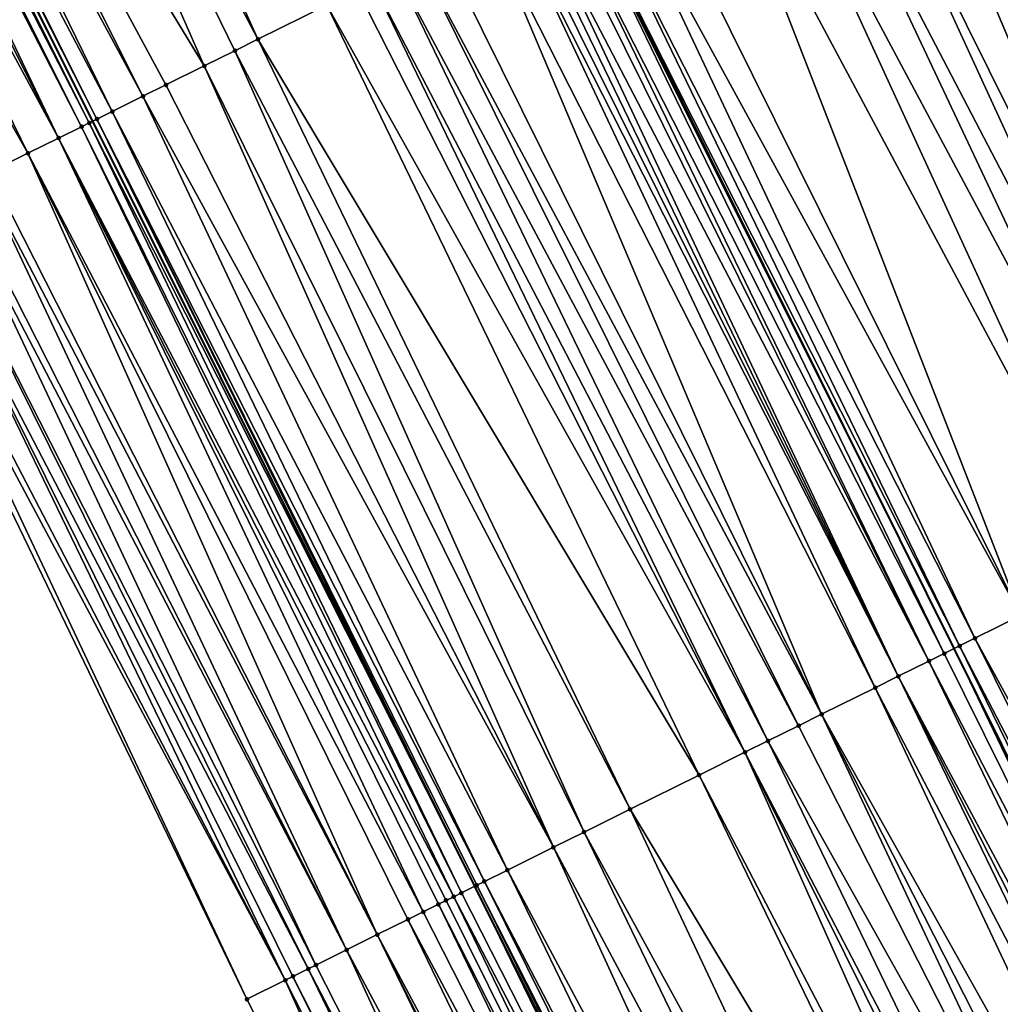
# Model space of a CAD drawing. Header units: feet. Extents: x 2004186 to 2014793, y 836912 to 864902.
# Tile 423 of 974: x 2010122 to 2010145, y 848459 to 848482. Entities that reach past the tile are written whole.
import ezdxf

# ---------------------------------------------------------------- set-up
doc = ezdxf.new("R2010")
doc.units = ezdxf.units.FT
doc.header["$LTSCALE"] = 100
doc.header["$MEASUREMENT"] = 0
for name, color, linetype, lineweight in [('EP_Travel Lane', 5, 'Continuous', 40), ('GPL_Skip Line', 2, 'Continuous', 40), ('Road Shots', 4, 'Continuous', 200), ('Road X-Section', 30, 'Continuous', 13)]:
    doc.layers.add(name, color=color, linetype=linetype, lineweight=lineweight)
doc.layers.add('I-77 SB_MM21-27-Surface-Border', color=7, linetype='Continuous')
doc.layers.add('I-77 SB_MM21-27-Surface-TIN', color=7, linetype='Continuous')

msp = doc.modelspace()

# ---------------------------------------------------------------- linework, layer by layer
at = {"layer": 'EP_Travel Lane'}
msp.add_polyline3d([(2010185.079267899, 848354.2161838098, 429.6111974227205), (2010176.462247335, 848372.2645757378, 429.5588371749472), (2010167.845285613, 848390.3128444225, 429.4648823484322), (2010159.228293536, 848408.3611766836, 429.3923278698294), (2010150.672779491, 848426.0488535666, 429.3418062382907), (2010141.738658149, 848443.9423748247, 429.2590691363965), (2010132.804481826, 848461.8360062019, 429.2130457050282), (2010123.870355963, 848479.729536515, 429.1333020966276), (2010115.063113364, 848497.3217186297, 429.0558442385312), (2010106.077243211, 848515.1898824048, 428.9782848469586), (2010097.091326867, 848533.058138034, 428.9325215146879), (2010088.105446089, 848550.9263229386, 428.8622430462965), (2010078.985562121, 848568.3162775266, 428.7917320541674), (2010069.520886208, 848585.9350449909, 428.7094043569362), (2010060.05615643, 848603.5539127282, 428.663867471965)], dxfattribs=at)
at = {"layer": 'GPL_Skip Line'}
msp.add_polyline3d([(2010204.601826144, 848341.5405152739, 430.1423739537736), (2010196.184079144, 848359.5248825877, 430.0913118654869), (2010187.594482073, 848377.586320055, 430.0224276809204), (2010179.004900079, 848395.6477258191, 429.9428828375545), (2010170.415280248, 848413.709211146, 429.890194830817), (2010161.808087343, 848431.5710309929, 429.8360841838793), (2010152.911226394, 848449.4830791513, 429.7680688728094), (2010144.014368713, 848467.3951207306, 429.6978289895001), (2010135.117502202, 848485.3071800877, 429.6335347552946), (2010126.21662445, 848503.0389576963, 429.5556429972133), (2010117.109927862, 848520.8452229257, 429.4827322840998), (2010108.00320422, 848538.6515410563, 429.4281994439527), (2010098.89648032, 848556.4578596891, 429.3738333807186), (2010089.689337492, 848574.0087241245, 429.278892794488), (2010080.28839136, 848591.6614075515, 429.2061529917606), (2010070.887408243, 848609.3141604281, 429.1588207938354)], dxfattribs=at)
at = {"layer": 'I-77 SB_MM21-27-Surface-Border', "color": 3, "linetype": 'ByBlock', "lineweight": -2}
msp.add_polyline3d([(2010182.152903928, 848352.8174021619, 429.5337966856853), (2010173.34872787, 848370.7763118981, 429.4700902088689), (2010163.642372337, 848388.3038607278, 429.34810690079), (2010154.477361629, 848406.0901483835, 429.2347148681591), (2010145.422448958, 848423.4451708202, 429.119518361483), (2010136.539195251, 848441.3639810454, 429.0558824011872), (2010127.476702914, 848459.1940583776, 429.0255502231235), (2010118.772606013, 848477.2017665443, 428.9835384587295), (2010109.987628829, 848494.7202990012, 428.897448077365), (2010101.400794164, 848512.7929615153, 428.8253653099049), (2010092.991919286, 848530.95689461, 428.7747814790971), (2010084.405039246, 848549.02964567, 428.7334461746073), (2010075.668516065, 848566.5523048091, 428.6657347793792), (2010068.575462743, 848585.4322916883, 428.6773773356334), (2010057.950708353, 848602.4342243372, 428.5748901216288)], dxfattribs=at)
at = {"layer": 'I-77 SB_MM21-27-Surface-TIN', "color": 128, "linetype": 'ByBlock', "lineweight": -2}
for points in [[(2010119.598643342, 848499.6465959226, 429.2550226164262), (2010118.530764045, 848499.0992077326, 429.2076883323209), (2010127.731588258, 848481.644360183, 429.2984743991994)], [(2010119.598643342, 848499.6465959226, 429.2550226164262), (2010127.731588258, 848481.644360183, 429.2984743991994), (2010129.344187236, 848482.4440629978, 429.3671548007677)], [(2010118.530764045, 848499.0992077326, 429.2076883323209), (2010116.217004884, 848497.9132403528, 429.1191678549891), (2010126.477328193, 848481.0224022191, 429.2560993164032)], [(2010118.530764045, 848499.0992077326, 429.2076883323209), (2010127.194045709, 848481.377811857, 429.2820100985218), (2010127.731588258, 848481.644360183, 429.2984743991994)], [(2010118.530764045, 848499.0992077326, 429.2076883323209), (2010126.477328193, 848481.0224022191, 429.2560993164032), (2010127.194045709, 848481.377811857, 429.2820100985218)], [(2010116.217004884, 848497.9132403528, 429.1191678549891), (2010115.683070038, 848497.6395368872, 429.092242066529), (2010125.04390347, 848480.3115621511, 429.1973438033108)], [(2010116.217004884, 848497.9132403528, 429.1191678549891), (2010125.581440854, 848480.5781208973, 429.2172830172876), (2010126.477328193, 848481.0224022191, 429.2560993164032)], [(2010116.217004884, 848497.9132403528, 429.1191678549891), (2010125.04390347, 848480.3115621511, 429.1973438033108), (2010125.581440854, 848480.5781208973, 429.2172830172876)], [(2010115.683070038, 848497.6395368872, 429.092242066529), (2010115.149148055, 848497.3658083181, 429.0565863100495), (2010124.327203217, 848479.9561176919, 429.1598206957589)], [(2010115.683070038, 848497.6395368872, 429.092242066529), (2010124.327203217, 848479.9561176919, 429.1598206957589), (2010125.04390347, 848480.3115621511, 429.1973438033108)], [(2010114.971158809, 848497.274595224, 429.0550511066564), (2010123.870355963, 848479.729536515, 429.1333020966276), (2010115.063113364, 848497.3217186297, 429.0558442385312)], [(2010115.149148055, 848497.3658083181, 429.0565863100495), (2010115.063113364, 848497.3217186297, 429.0558442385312), (2010123.968858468, 848479.778384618, 429.1374426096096)], [(2010123.968858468, 848479.778384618, 429.1374426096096), (2010115.063113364, 848497.3217186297, 429.0558442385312), (2010123.870355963, 848479.729536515, 429.1333020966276)], [(2010115.149148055, 848497.3658083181, 429.0565863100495), (2010123.968858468, 848479.778384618, 429.1374426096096), (2010124.327203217, 848479.9561176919, 429.1598206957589)], [(2010114.615169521, 848497.0921901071, 429.0593082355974), (2010114.259198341, 848496.9097496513, 429.0512761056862), (2010123.07294417, 848479.3341576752, 429.1167609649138)], [(2010114.793161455, 848497.1833979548, 429.0590190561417), (2010114.615169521, 848497.0921901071, 429.0593082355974), (2010123.610498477, 848479.6006822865, 429.1253167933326)], [(2010114.615169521, 848497.0921901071, 429.0593082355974), (2010123.07294417, 848479.3341576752, 429.1167609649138), (2010123.610498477, 848479.6006822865, 429.1253167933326)], [(2010114.971158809, 848497.274595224, 429.0550511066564), (2010114.793161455, 848497.1833979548, 429.0590190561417), (2010123.789680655, 848479.6895290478, 429.129910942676)], [(2010114.793161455, 848497.1833979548, 429.0590190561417), (2010123.610498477, 848479.6006822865, 429.1253167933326), (2010123.789680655, 848479.6895290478, 429.129910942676)], [(2010114.971158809, 848497.274595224, 429.0550511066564), (2010123.789680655, 848479.6895290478, 429.129910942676), (2010123.870355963, 848479.729536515, 429.1333020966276)], [(2010114.259198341, 848496.9097496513, 429.0512761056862), (2010113.725250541, 848496.6360714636, 429.0331407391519), (2010123.07294417, 848479.3341576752, 429.1167609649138)], [(2010113.725250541, 848496.6360714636, 429.0331407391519), (2010112.657335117, 848496.0887537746, 429.010323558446), (2010122.356199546, 848478.9788027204, 429.1090861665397)], [(2010113.725250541, 848496.6360714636, 429.0331407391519), (2010122.356199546, 848478.9788027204, 429.1090861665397), (2010123.07294417, 848479.3341576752, 429.1167609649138)], [(2010112.657335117, 848496.0887537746, 429.010323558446), (2010121.460270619, 848478.5346052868, 429.0982453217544), (2010122.356199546, 848478.9788027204, 429.1090861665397)], [(2010145.470166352, 848490.4411126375, 430.0611271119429), (2010144.932618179, 848490.1745756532, 430.048445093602), (2010154.174233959, 848472.4334635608, 430.1228443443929)], [(2010144.932618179, 848490.1745756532, 430.048445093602), (2010144.395076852, 848489.9080248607, 430.031158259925), (2010153.636689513, 848472.16691906, 430.1076558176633)], [(2010144.932618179, 848490.1745756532, 430.048445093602), (2010153.636689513, 848472.16691906, 430.1076558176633), (2010154.174233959, 848472.4334635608, 430.1228443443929)], [(2010144.395076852, 848489.9080248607, 430.031158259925), (2010143.320023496, 848489.3748641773, 429.9768762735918), (2010153.278329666, 848471.9892164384, 430.0954331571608)], [(2010144.395076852, 848489.9080248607, 430.031158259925), (2010153.278329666, 848471.9892164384, 430.0954331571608), (2010153.636689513, 848472.16691906, 430.1076558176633)], [(2010143.320023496, 848489.3748641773, 429.9768762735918), (2010142.244962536, 848488.8417188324, 429.9277093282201), (2010152.203281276, 848471.4560457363, 430.0378100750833)], [(2010143.320023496, 848489.3748641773, 429.9768762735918), (2010152.203281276, 848471.4560457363, 430.0378100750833), (2010153.278329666, 848471.9892164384, 430.0954331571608)], [(2010142.244962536, 848488.8417188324, 429.9277093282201), (2010141.169896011, 848488.3085847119, 429.8822856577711), (2010150.053156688, 848470.3897604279, 429.9412709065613)], [(2010142.244962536, 848488.8417188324, 429.9277093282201), (2010150.053156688, 848470.3897604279, 429.9412709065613), (2010152.203281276, 848471.4560457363, 430.0378100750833)], [(2010141.169896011, 848488.3085847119, 429.8822856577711), (2010140.274004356, 848487.8643120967, 429.846372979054), (2010149.515619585, 848470.1232011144, 429.9211424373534)], [(2010141.169896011, 848488.3085847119, 429.8822856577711), (2010149.515619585, 848470.1232011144, 429.9211424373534), (2010150.053156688, 848470.3897604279, 429.9412709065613)], [(2010140.274004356, 848487.8643120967, 429.846372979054), (2010139.378123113, 848487.4200184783, 429.8034559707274), (2010148.79890433, 848469.7677869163, 429.8937109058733)], [(2010140.274004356, 848487.8643120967, 429.846372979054), (2010148.79890433, 848469.7677869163, 429.8937109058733), (2010149.515619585, 848470.1232011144, 429.9211424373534)], [(2010139.378123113, 848487.4200184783, 429.8034559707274), (2010138.303049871, 848486.8868979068, 429.762550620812), (2010147.7238451, 848469.2346380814, 429.8433801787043)], [(2010139.378123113, 848487.4200184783, 429.8034559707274), (2010147.7238451, 848469.2346380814, 429.8433801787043), (2010148.79890433, 848469.7677869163, 429.8937109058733)], [(2010138.303049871, 848486.8868979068, 429.762550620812), (2010136.690444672, 848486.0872076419, 429.6980553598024), (2010145.573702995, 848468.1683881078, 429.758624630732)], [(2010138.303049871, 848486.8868979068, 429.762550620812), (2010145.573702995, 848468.1683881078, 429.758624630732), (2010147.7238451, 848469.2346380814, 429.8433801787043)], [(2010136.690444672, 848486.0872076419, 429.6980553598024), (2010135.973725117, 848485.7318021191, 429.6735168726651), (2010145.573702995, 848468.1683881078, 429.758624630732)], [(2010135.973725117, 848485.7318021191, 429.6735168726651), (2010135.436189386, 848485.4652400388, 429.6524657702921), (2010144.498615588, 848467.6352961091, 429.727247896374)], [(2010135.973725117, 848485.7318021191, 429.6735168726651), (2010144.498615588, 848467.6352961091, 429.727247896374), (2010145.573702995, 848468.1683881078, 429.758624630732)], [(2010135.436189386, 848485.4652400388, 429.6524657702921), (2010135.117502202, 848485.3071800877, 429.6335347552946), (2010144.140270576, 848467.4575635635, 429.705046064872)], [(2010135.436189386, 848485.4652400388, 429.6524657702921), (2010144.140270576, 848467.4575635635, 429.705046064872), (2010144.498615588, 848467.6352961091, 429.727247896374)], [(2010134.71949052, 848485.1097927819, 429.6140096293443), (2010134.54031884, 848485.0209248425, 429.6023528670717), (2010143.42356336, 848467.1021331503, 429.6722070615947)], [(2010135.077843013, 848485.2875102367, 429.631178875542), (2010134.71949052, 848485.1097927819, 429.6140096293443), (2010143.781923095, 848467.2798359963, 429.6845045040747)], [(2010134.71949052, 848485.1097927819, 429.6140096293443), (2010143.42356336, 848467.1021331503, 429.6722070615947), (2010143.781923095, 848467.2798359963, 429.6845045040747)], [(2010135.077843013, 848485.2875102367, 429.631178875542), (2010144.014368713, 848467.3951207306, 429.6978289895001), (2010135.117502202, 848485.3071800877, 429.6335347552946)], [(2010135.077843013, 848485.2875102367, 429.631178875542), (2010143.781923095, 848467.2798359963, 429.6845045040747), (2010144.014368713, 848467.3951207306, 429.6978289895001)], [(2010144.140270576, 848467.4575635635, 429.705046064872), (2010135.117502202, 848485.3071800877, 429.6335347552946), (2010144.014368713, 848467.3951207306, 429.6978289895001)], [(2010134.54031884, 848485.0209248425, 429.6023528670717), (2010134.18196311, 848484.8432139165, 429.5873609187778), (2010143.42356336, 848467.1021331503, 429.6722070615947)], [(2010133.823621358, 848484.6654747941, 429.5629658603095), (2010133.644446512, 848484.5766132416, 429.5534390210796), (2010142.706880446, 848466.7466537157, 429.6230201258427)], [(2010134.002790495, 848484.754347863, 429.5763331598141), (2010133.823621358, 848484.6654747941, 429.5629658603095), (2010142.706880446, 848466.7466537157, 429.6230201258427)], [(2010134.18196311, 848484.8432139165, 429.5873609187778), (2010134.002790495, 848484.754347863, 429.5763331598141), (2010142.706880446, 848466.7466537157, 429.6230201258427)], [(2010134.18196311, 848484.8432139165, 429.5873609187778), (2010142.706880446, 848466.7466537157, 429.6230201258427), (2010143.42356336, 848467.1021331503, 429.6722070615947)], [(2010133.644446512, 848484.5766132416, 429.5534390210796), (2010133.106917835, 848484.3100369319, 429.5276426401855), (2010142.169352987, 848466.4800749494, 429.5964045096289)], [(2010133.644446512, 848484.5766132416, 429.5534390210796), (2010142.169352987, 848466.4800749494, 429.5964045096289), (2010142.706880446, 848466.7466537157, 429.6230201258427)], [(2010133.106917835, 848484.3100369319, 429.5276426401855), (2010132.031844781, 848483.7769159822, 429.4866111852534), (2010140.915101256, 848465.8581001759, 429.5484236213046)], [(2010133.106917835, 848484.3100369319, 429.5276426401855), (2010140.915101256, 848465.8581001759, 429.5484236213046), (2010142.169352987, 848466.4800749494, 429.5964045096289)], [(2010132.031844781, 848483.7769159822, 429.4866111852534), (2010131.49431287, 848483.510346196, 429.4629903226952), (2010140.915101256, 848465.8581001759, 429.5484236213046)], [(2010131.49431287, 848483.510346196, 429.4629903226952), (2010130.956791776, 848483.2437545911, 429.4320931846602), (2010140.377568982, 848465.591531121, 429.5250466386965)], [(2010131.49431287, 848483.510346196, 429.4629903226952), (2010140.377568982, 848465.591531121, 429.5250466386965), (2010140.915101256, 848465.8581001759, 429.5484236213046)], [(2010130.956791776, 848483.2437545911, 429.4320931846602), (2010130.419262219, 848482.9771800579, 429.4068891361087), (2010139.660868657, 848465.2360868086, 429.4875724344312)], [(2010130.956791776, 848483.2437545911, 429.4320931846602), (2010139.660868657, 848465.2360868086, 429.4875724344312), (2010140.377568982, 848465.591531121, 429.5250466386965)], [(2010130.060905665, 848482.7994707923, 429.3924508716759), (2010129.344187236, 848482.4440629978, 429.3671548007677), (2010139.123337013, 848464.969516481, 429.4637709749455)], [(2010130.419262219, 848482.9771800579, 429.4068891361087), (2010130.060905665, 848482.7994707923, 429.3924508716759), (2010139.123337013, 848464.969516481, 429.4637709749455)], [(2010130.419262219, 848482.9771800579, 429.4068891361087), (2010139.123337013, 848464.969516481, 429.4637709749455), (2010139.660868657, 848465.2360868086, 429.4875724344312)], [(2010129.344187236, 848482.4440629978, 429.3671548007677), (2010127.731588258, 848481.644360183, 429.2984743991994), (2010138.048258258, 848464.436407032, 429.4265747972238)], [(2010129.344187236, 848482.4440629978, 429.3671548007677), (2010138.048258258, 848464.436407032, 429.4265747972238), (2010139.123337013, 848464.969516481, 429.4637709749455)], [(2010127.731588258, 848481.644360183, 429.2984743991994), (2010127.194045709, 848481.377811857, 429.2820100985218), (2010136.435658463, 848463.6367058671, 429.3584444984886)], [(2010127.731588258, 848481.644360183, 429.2984743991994), (2010136.435658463, 848463.6367058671, 429.3584444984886), (2010138.048258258, 848464.436407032, 429.4265747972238)], [(2010127.194045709, 848481.377811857, 429.2820100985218), (2010126.477328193, 848481.0224022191, 429.2560993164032), (2010135.36058479, 848463.1035861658, 429.317829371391)], [(2010127.194045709, 848481.377811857, 429.2820100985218), (2010135.36058479, 848463.1035861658, 429.317829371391), (2010136.435658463, 848463.6367058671, 429.3584444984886)], [(2010126.477328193, 848481.0224022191, 429.2560993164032), (2010125.581440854, 848480.5781208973, 429.2172830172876), (2010134.643871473, 848462.7481680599, 429.2890945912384)], [(2010126.477328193, 848481.0224022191, 429.2560993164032), (2010134.643871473, 848462.7481680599, 429.2890945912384), (2010135.36058479, 848463.1035861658, 429.317829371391)], [(2010125.581440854, 848480.5781208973, 429.2172830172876), (2010125.04390347, 848480.3115621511, 429.1973438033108), (2010134.643871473, 848462.7481680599, 429.2890945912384)], [(2010125.04390347, 848480.3115621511, 429.1973438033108), (2010124.327203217, 848479.9561176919, 429.1598206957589), (2010133.568795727, 848462.2150525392, 429.2498735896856)], [(2010125.04390347, 848480.3115621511, 429.1973438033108), (2010133.568795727, 848462.2150525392, 429.2498735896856), (2010134.643871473, 848462.7481680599, 429.2890945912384)], [(2010124.327203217, 848479.9561176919, 429.1598206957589), (2010123.968858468, 848479.778384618, 429.1374426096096), (2010133.031271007, 848461.9484682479, 429.2214154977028)], [(2010124.327203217, 848479.9561176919, 429.1598206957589), (2010133.031271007, 848461.9484682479, 429.2214154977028), (2010133.568795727, 848462.2150525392, 429.2498735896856)], [(2010123.610498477, 848479.6006822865, 429.1253167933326), (2010123.07294417, 848479.3341576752, 429.1167609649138), (2010132.314551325, 848461.59306298, 429.1969620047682)], [(2010123.789680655, 848479.6895290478, 429.129910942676), (2010123.610498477, 848479.6006822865, 429.1253167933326), (2010132.493736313, 848461.681904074, 429.1996661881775)], [(2010123.610498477, 848479.6006822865, 429.1253167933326), (2010132.314551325, 848461.59306298, 429.1969620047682), (2010132.493736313, 848461.681904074, 429.1996661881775)], [(2010123.789680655, 848479.6895290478, 429.129910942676), (2010132.804481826, 848461.8360062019, 429.2130457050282), (2010123.870355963, 848479.729536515, 429.1333020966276)], [(2010123.789680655, 848479.6895290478, 429.129910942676), (2010132.493736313, 848461.681904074, 429.1996661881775), (2010132.804481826, 848461.8360062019, 429.2130457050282)], [(2010123.968858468, 848479.778384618, 429.1374426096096), (2010123.870355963, 848479.729536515, 429.1333020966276), (2010132.804481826, 848461.8360062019, 429.2130457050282)], [(2010123.968858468, 848479.778384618, 429.1374426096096), (2010132.804481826, 848461.8360062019, 429.2130457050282), (2010132.852091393, 848461.8596163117, 429.2150955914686)], [(2010123.968858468, 848479.778384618, 429.1374426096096), (2010132.852091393, 848461.8596163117, 429.2150955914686), (2010133.031271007, 848461.9484682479, 429.2214154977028)], [(2010123.07294417, 848479.3341576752, 429.1167609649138), (2010122.356199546, 848478.9788027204, 429.1090861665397), (2010131.597812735, 848461.2376958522, 429.1852276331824)], [(2010123.07294417, 848479.3341576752, 429.1167609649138), (2010132.135361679, 848461.5042312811, 429.1973909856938), (2010132.314551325, 848461.59306298, 429.1969620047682)], [(2010123.07294417, 848479.3341576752, 429.1167609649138), (2010131.956175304, 848461.4153929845, 429.1956197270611), (2010132.135361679, 848461.5042312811, 429.1973909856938)], [(2010123.07294417, 848479.3341576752, 429.1167609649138), (2010131.597812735, 848461.2376958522, 429.1852276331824), (2010131.956175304, 848461.4153929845, 429.1956197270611)], [(2010122.356199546, 848478.9788027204, 429.1090861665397), (2010121.460270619, 848478.5346052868, 429.0982453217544), (2010130.522716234, 848460.7046221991, 429.1599689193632)], [(2010122.356199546, 848478.9788027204, 429.1090861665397), (2010131.239442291, 848461.0600146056, 429.180133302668), (2010131.597812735, 848461.2376958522, 429.1852276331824)], [(2010122.356199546, 848478.9788027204, 429.1090861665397), (2010130.522716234, 848460.7046221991, 429.1599689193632), (2010131.239442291, 848461.0600146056, 429.180133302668)], [(2010121.281088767, 848478.4457578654, 429.0934311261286), (2010120.743551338, 848478.1791992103, 429.073522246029), (2010129.806003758, 848460.3492023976, 429.1306687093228)], [(2010121.460270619, 848478.5346052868, 429.0982453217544), (2010121.281088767, 848478.4457578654, 429.0934311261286), (2010130.522716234, 848460.7046221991, 429.1599689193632)], [(2010121.281088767, 848478.4457578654, 429.0934311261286), (2010129.806003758, 848460.3492023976, 429.1306687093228), (2010130.522716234, 848460.7046221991, 429.1599689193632)], [(2010120.564376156, 848478.0903383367, 429.064221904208), (2010120.026858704, 848477.8237393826, 429.030873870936), (2010129.089309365, 848459.9937461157, 429.0892028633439)], [(2010120.743551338, 848478.1791992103, 429.073522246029), (2010120.564376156, 848478.0903383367, 429.064221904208), (2010129.806003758, 848460.3492023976, 429.1306687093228)], [(2010120.564376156, 848478.0903383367, 429.064221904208), (2010129.089309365, 848459.9937461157, 429.0892028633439), (2010129.806003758, 848460.3492023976, 429.1306687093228)], [(2010120.026858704, 848477.8237393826, 429.030873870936), (2010119.668503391, 848477.6460276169, 429.0156019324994), (2010128.910132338, 848459.9048889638, 429.0811435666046)], [(2010120.026858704, 848477.8237393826, 429.030873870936), (2010128.910132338, 848459.9048889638, 429.0811435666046), (2010129.089309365, 848459.9937461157, 429.0892028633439)], [(2010119.668503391, 848477.6460276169, 429.0156019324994), (2010119.130959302, 848477.3794823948, 429.000172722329), (2010128.372595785, 848459.6383285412, 429.0606453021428)], [(2010119.668503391, 848477.6460276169, 429.0156019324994), (2010128.551772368, 848459.7271865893, 429.0690034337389), (2010128.910132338, 848459.9048889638, 429.0811435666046)], [(2010119.668503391, 848477.6460276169, 429.0156019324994), (2010128.372595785, 848459.6383285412, 429.0606453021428), (2010128.551772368, 848459.7271865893, 429.0690034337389)], [(2010118.951780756, 848477.290628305, 428.9931346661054), (2010118.772606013, 848477.2017665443, 428.9835384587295), (2010127.476702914, 848459.1940583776, 429.0255502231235)], [(2010119.130959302, 848477.3794823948, 429.000172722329), (2010118.951780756, 848477.290628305, 428.9931346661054), (2010128.372595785, 848459.6383285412, 429.0606453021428)], [(2010118.951780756, 848477.290628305, 428.9931346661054), (2010127.476702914, 848459.1940583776, 429.0255502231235), (2010128.372595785, 848459.6383285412, 429.0606453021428)], [(2010145.573702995, 848468.1683881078, 429.758624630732), (2010144.498615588, 848467.6352961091, 429.727247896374), (2010154.098586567, 848450.0718960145, 429.8170098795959)], [(2010144.498615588, 848467.6352961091, 429.727247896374), (2010144.140270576, 848467.4575635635, 429.705046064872), (2010153.381866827, 848449.7164908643, 429.7925966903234)], [(2010144.498615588, 848467.6352961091, 429.727247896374), (2010153.381866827, 848449.7164908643, 429.7925966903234), (2010154.098586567, 848450.0718960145, 429.8170098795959)], [(2010143.781923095, 848467.2798359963, 429.6845045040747), (2010152.66516632, 848449.3610469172, 429.7552452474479), (2010144.014368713, 848467.3951207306, 429.6978289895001)], [(2010144.140270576, 848467.4575635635, 429.705046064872), (2010144.014368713, 848467.3951207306, 429.6978289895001), (2010152.911226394, 848449.4830791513, 429.7680688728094)], [(2010152.66516632, 848449.3610469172, 429.7552452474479), (2010152.911226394, 848449.4830791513, 429.7680688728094), (2010144.014368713, 848467.3951207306, 429.6978289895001)], [(2010144.140270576, 848467.4575635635, 429.705046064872), (2010152.911226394, 848449.4830791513, 429.7680688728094), (2010153.381866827, 848449.7164908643, 429.7925966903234)], [(2010143.781923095, 848467.2798359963, 429.6845045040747), (2010143.42356336, 848467.1021331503, 429.6722070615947), (2010152.66516632, 848449.3610469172, 429.7552452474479)], [(2010143.42356336, 848467.1021331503, 429.6722070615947), (2010142.706880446, 848466.7466537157, 429.6230201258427), (2010152.127635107, 848449.0944757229, 429.7311555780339)], [(2010143.42356336, 848467.1021331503, 429.6722070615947), (2010152.127635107, 848449.0944757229, 429.7311555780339), (2010152.66516632, 848449.3610469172, 429.7552452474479)], [(2010142.706880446, 848466.7466537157, 429.6230201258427), (2010142.169352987, 848466.4800749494, 429.5964045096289), (2010151.410945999, 848448.7390087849, 429.6861370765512)], [(2010142.706880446, 848466.7466537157, 429.6230201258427), (2010151.769292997, 848448.9167373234, 429.7070020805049), (2010152.127635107, 848449.0944757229, 429.7311555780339)], [(2010142.706880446, 848466.7466537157, 429.6230201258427), (2010151.410945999, 848448.7390087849, 429.6861370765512), (2010151.769292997, 848448.9167373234, 429.7070020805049)], [(2010142.169352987, 848466.4800749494, 429.5964045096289), (2010140.915101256, 848465.8581001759, 429.5484236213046), (2010150.694232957, 848448.3835901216, 429.6572174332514)], [(2010142.169352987, 848466.4800749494, 429.5964045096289), (2010150.694232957, 848448.3835901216, 429.6572174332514), (2010151.410945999, 848448.7390087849, 429.6861370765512)], [(2010140.915101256, 848465.8581001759, 429.5484236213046), (2010140.377568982, 848465.591531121, 429.5250466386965), (2010149.439979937, 848447.7616179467, 429.6101049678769)], [(2010140.915101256, 848465.8581001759, 429.5484236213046), (2010149.977516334, 848448.028178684, 429.6307073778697), (2010150.694232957, 848448.3835901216, 429.6572174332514)], [(2010140.915101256, 848465.8581001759, 429.5484236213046), (2010149.439979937, 848447.7616179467, 429.6101049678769), (2010149.977516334, 848448.028178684, 429.6307073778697)], [(2010140.377568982, 848465.591531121, 429.5250466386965), (2010139.660868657, 848465.2360868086, 429.4875724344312), (2010149.439979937, 848447.7616179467, 429.6101049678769)], [(2010139.660868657, 848465.2360868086, 429.4875724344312), (2010139.123337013, 848464.969516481, 429.4637709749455), (2010148.364930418, 848447.2284495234, 429.5532432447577)], [(2010139.660868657, 848465.2360868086, 429.4875724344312), (2010148.364930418, 848447.2284495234, 429.5532432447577), (2010149.439979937, 848447.7616179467, 429.6101049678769)], [(2010139.123337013, 848464.969516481, 429.4637709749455), (2010138.048258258, 848464.436407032, 429.4265747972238), (2010147.289855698, 848446.6953319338, 429.5133338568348)], [(2010139.123337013, 848464.969516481, 429.4637709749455), (2010148.006576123, 848447.0507357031, 429.5372865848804), (2010148.364930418, 848447.2284495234, 429.5532432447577)], [(2010139.123337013, 848464.969516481, 429.4637709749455), (2010147.289855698, 848446.6953319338, 429.5133338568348), (2010148.006576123, 848447.0507357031, 429.5372865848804)], [(2010138.048258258, 848464.436407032, 429.4265747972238), (2010136.435658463, 848463.6367058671, 429.3584444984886), (2010146.752321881, 848446.428765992, 429.4909957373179)], [(2010138.048258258, 848464.436407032, 429.4265747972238), (2010146.752321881, 848446.428765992, 429.4909957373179), (2010147.289855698, 848446.6953319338, 429.5133338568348)], [(2010136.435658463, 848463.6367058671, 429.3584444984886), (2010135.36058479, 848463.1035861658, 429.317829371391), (2010144.960539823, 848445.5402182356, 429.4183304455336)], [(2010136.435658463, 848463.6367058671, 429.3584444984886), (2010144.960539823, 848445.5402182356, 429.4183304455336), (2010146.752321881, 848446.428765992, 429.4909957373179)], [(2010135.36058479, 848463.1035861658, 429.317829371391), (2010134.643871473, 848462.7481680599, 429.2890945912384), (2010144.064662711, 848445.0959162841, 429.3726358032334)], [(2010135.36058479, 848463.1035861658, 429.317829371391), (2010144.064662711, 848445.0959162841, 429.3726358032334), (2010144.960539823, 848445.5402182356, 429.4183304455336)], [(2010134.643871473, 848462.7481680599, 429.2890945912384), (2010133.568795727, 848462.2150525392, 429.2498735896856), (2010142.989593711, 848444.5627871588, 429.3288793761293)], [(2010134.643871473, 848462.7481680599, 429.2890945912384), (2010142.989593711, 848444.5627871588, 429.3288793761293), (2010144.064662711, 848445.0959162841, 429.3726358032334)], [(2010133.568795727, 848462.2150525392, 429.2498735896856), (2010133.031271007, 848461.9484682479, 429.2214154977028), (2010142.272888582, 848444.2073525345, 429.2946370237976)], [(2010133.568795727, 848462.2150525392, 429.2498735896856), (2010142.272888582, 848444.2073525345, 429.2946370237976), (2010142.989593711, 848444.5627871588, 429.3288793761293)], [(2010132.493736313, 848461.681904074, 429.1996661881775), (2010141.55618542, 848443.8519139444, 429.2590720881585), (2010132.804481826, 848461.8360062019, 429.2130457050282)], [(2010132.852091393, 848461.8596163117, 429.2150955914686), (2010132.804481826, 848461.8360062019, 429.2130457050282), (2010141.738658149, 848443.9423748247, 429.2590691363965)], [(2010141.735374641, 848443.9407465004, 429.2589286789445), (2010141.738658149, 848443.9423748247, 429.2590691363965), (2010132.804481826, 848461.8360062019, 429.2130457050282)], [(2010141.735374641, 848443.9407465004, 429.2589286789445), (2010132.804481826, 848461.8360062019, 429.2130457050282), (2010141.55618542, 848443.8519139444, 429.2590720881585)], [(2010133.031271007, 848461.9484682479, 429.2214154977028), (2010132.852091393, 848461.8596163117, 429.2150955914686), (2010141.914552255, 848444.0296024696, 429.2665932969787)], [(2010132.852091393, 848461.8596163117, 429.2150955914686), (2010141.738658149, 848443.9423748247, 429.2590691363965), (2010141.914552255, 848444.0296024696, 429.2665932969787)], [(2010133.031271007, 848461.9484682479, 429.2214154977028), (2010141.914552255, 848444.0296024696, 429.2665932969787), (2010142.272888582, 848444.2073525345, 429.2946370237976)], [(2010132.493736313, 848461.681904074, 429.1996661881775), (2010132.314551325, 848461.59306298, 429.1969620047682), (2010141.55618542, 848443.8519139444, 429.2590720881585)], [(2010131.956175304, 848461.4153929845, 429.1956197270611), (2010131.597812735, 848461.2376958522, 429.1852276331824), (2010140.66025959, 848443.4077102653, 429.2461496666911)], [(2010132.135361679, 848461.5042312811, 429.1973909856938), (2010131.956175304, 848461.4153929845, 429.1956197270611), (2010141.018626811, 848443.5853980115, 429.2534111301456)], [(2010131.956175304, 848461.4153929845, 429.1956197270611), (2010140.66025959, 848443.4077102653, 429.2461496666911), (2010141.018626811, 848443.5853980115, 429.2534111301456)], [(2010132.314551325, 848461.59306298, 429.1969620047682), (2010132.135361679, 848461.5042312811, 429.1973909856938), (2010141.018626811, 848443.5853980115, 429.2534111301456)], [(2010132.314551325, 848461.59306298, 429.1969620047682), (2010141.018626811, 848443.5853980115, 429.2534111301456), (2010141.55618542, 848443.8519139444, 429.2590720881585)], [(2010131.597812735, 848461.2376958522, 429.1852276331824), (2010131.239442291, 848461.0600146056, 429.180133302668), (2010140.66025959, 848443.4077102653, 429.2461496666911)], [(2010131.239442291, 848461.0600146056, 429.180133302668), (2010130.522716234, 848460.7046221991, 429.1599689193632), (2010139.943544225, 848443.0522962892, 429.2187932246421)], [(2010131.239442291, 848461.0600146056, 429.180133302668), (2010139.943544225, 848443.0522962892, 429.2187932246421), (2010140.66025959, 848443.4077102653, 429.2461496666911)], [(2010130.522716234, 848460.7046221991, 429.1599689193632), (2010129.806003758, 848460.3492023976, 429.1306687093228), (2010139.226837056, 848442.6968657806, 429.1859233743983)], [(2010130.522716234, 848460.7046221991, 429.1599689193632), (2010139.406009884, 848442.7857314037, 429.1968073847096), (2010139.943544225, 848443.0522962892, 429.2187932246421)], [(2010130.522716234, 848460.7046221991, 429.1599689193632), (2010139.226837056, 848442.6968657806, 429.1859233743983), (2010139.406009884, 848442.7857314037, 429.1968073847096)], [(2010129.806003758, 848460.3492023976, 429.1306687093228), (2010129.089309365, 848459.9937461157, 429.0892028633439), (2010138.151785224, 848442.1637020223, 429.1306174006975)], [(2010129.806003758, 848460.3492023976, 429.1306687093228), (2010138.151785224, 848442.1637020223, 429.1306174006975), (2010139.226837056, 848442.6968657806, 429.1859233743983)], [(2010129.089309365, 848459.9937461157, 429.0892028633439), (2010128.910132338, 848459.9048889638, 429.0811435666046), (2010138.151785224, 848442.1637020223, 429.1306174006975)], [(2010128.910132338, 848459.9048889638, 429.0811435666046), (2010128.551772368, 848459.7271865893, 429.0690034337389), (2010137.614246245, 848441.8971464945, 429.1117521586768)], [(2010128.910132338, 848459.9048889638, 429.0811435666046), (2010137.614246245, 848441.8971464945, 429.1117521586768), (2010138.151785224, 848442.1637020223, 429.1306174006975)], [(2010128.372595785, 848459.6383285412, 429.0606453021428), (2010127.476702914, 848459.1940583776, 429.0255502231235), (2010136.539195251, 848441.3639810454, 429.0558824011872)], [(2010128.551772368, 848459.7271865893, 429.0690034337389), (2010128.372595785, 848459.6383285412, 429.0606453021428), (2010137.435072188, 848441.8082833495, 429.1016946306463)], [(2010128.372595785, 848459.6383285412, 429.0606453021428), (2010136.539195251, 848441.3639810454, 429.0558824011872), (2010137.435072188, 848441.8082833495, 429.1016946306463)], [(2010128.551772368, 848459.7271865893, 429.0690034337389), (2010137.435072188, 848441.8082833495, 429.1016946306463), (2010137.614246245, 848441.8971464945, 429.1117521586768)]]:
    msp.add_3dface(points, dxfattribs=at)
at = {"layer": 'Road Shots', "lineweight": 100}
for p in [(2010127.731588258, 848481.644360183, 429.2984743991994), (2010127.194045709, 848481.377811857, 429.2820100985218), (2010126.477328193, 848481.0224022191, 429.2560993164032), (2010125.581440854, 848480.5781208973, 429.2172830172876), (2010125.04390347, 848480.3115621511, 429.1973438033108), (2010124.327203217, 848479.9561176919, 429.1598206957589), (2010123.610498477, 848479.6006822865, 429.1253167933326), (2010123.789680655, 848479.6895290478, 429.129910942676), (2010123.968858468, 848479.778384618, 429.1374426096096), (2010123.07294417, 848479.3341576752, 429.1167609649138), (2010122.356199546, 848478.9788027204, 429.1090861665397), (2010144.498615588, 848467.6352961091, 429.727247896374), (2010144.140270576, 848467.4575635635, 429.705046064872), (2010143.781923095, 848467.2798359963, 429.6845045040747), (2010143.42356336, 848467.1021331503, 429.6722070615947), (2010142.706880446, 848466.7466537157, 429.6230201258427), (2010142.169352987, 848466.4800749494, 429.5964045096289), (2010140.915101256, 848465.8581001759, 429.5484236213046), (2010140.377568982, 848465.591531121, 429.5250466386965), (2010139.660868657, 848465.2360868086, 429.4875724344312), (2010139.123337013, 848464.969516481, 429.4637709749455), (2010138.048258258, 848464.436407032, 429.4265747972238), (2010136.435658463, 848463.6367058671, 429.3584444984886), (2010135.36058479, 848463.1035861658, 429.317829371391), (2010134.643871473, 848462.7481680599, 429.2890945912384), (2010133.568795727, 848462.2150525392, 429.2498735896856), (2010132.852091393, 848461.8596163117, 429.2150955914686), (2010133.031271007, 848461.9484682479, 429.2214154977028), (2010132.493736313, 848461.681904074, 429.1996661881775), (2010131.956175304, 848461.4153929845, 429.1956197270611), (2010132.135361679, 848461.5042312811, 429.1973909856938), (2010132.314551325, 848461.59306298, 429.1969620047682), (2010131.597812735, 848461.2376958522, 429.1852276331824), (2010131.239442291, 848461.0600146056, 429.180133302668), (2010130.522716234, 848460.7046221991, 429.1599689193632), (2010129.806003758, 848460.3492023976, 429.1306687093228), (2010129.089309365, 848459.9937461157, 429.0892028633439), (2010128.910132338, 848459.9048889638, 429.0811435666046), (2010128.372595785, 848459.6383285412, 429.0606453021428), (2010128.551772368, 848459.7271865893, 429.0690034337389), (2010127.476702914, 848459.1940583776, 429.0255502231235)]:
    msp.add_point(p, dxfattribs=at)
at = {"layer": 'Road X-Section', "extrusion": (0.4441624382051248, -0.8959400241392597, 0.003346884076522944), "elevation": 132636.0062484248, "flags": 128}
msp.add_lwpolyline([(2177819.761952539, -14.93388246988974), (2177819.961952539, -14.92428620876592), (2177820.161952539, -14.91724811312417), (2177820.761952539, -14.90181881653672), (2177821.161952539, -14.88654679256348), (2177821.761952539, -14.85319857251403), (2177821.961952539, -14.84389817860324), (2177822.561952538, -14.82398918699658), (2177822.761952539, -14.81917496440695), (2177823.761952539, -14.80833405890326), (2177824.561952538, -14.80065921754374), (2177825.161952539, -14.79210334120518), (2177825.361952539, -14.78750916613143), (2177825.561952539, -14.77997745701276), (2177825.961952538, -14.75759924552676), (2177826.761952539, -14.72007592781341), (2177827.361952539, -14.70013660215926), (2177828.361952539, -14.66132008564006), (2177829.161952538, -14.63540915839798), (2177829.761952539, -14.61894476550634), (2177831.561952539, -14.55026397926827), (2177832.361952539, -14.52496776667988), (2177832.761952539, -14.51052942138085), (2177833.361952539, -14.48532523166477), (2177833.961952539, -14.45442792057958), (2177834.561952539, -14.4308069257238), (2177835.761952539, -14.38977524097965), (2177836.361952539, -14.36397871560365), (2177836.561952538, -14.3544518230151), (2177836.761952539, -14.34108444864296), (2177836.961952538, -14.33005662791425), (2177837.361952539, -14.31506459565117), (2177837.561952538, -14.30340776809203), (2177837.961952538, -14.28623842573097), (2177838.361952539, -14.26495141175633), (2177838.961952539, -14.24390019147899), (2177839.761952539, -14.21936156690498), (2177841.561952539, -14.15486594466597), (2177842.761952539, -14.11396036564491), (2177843.761952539, -14.07104311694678), (2177844.761952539, -14.035130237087), (2177845.961952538, -13.9897063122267), (2177847.161952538, -13.94053909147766), (2177848.361952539, -13.88625680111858), (2177848.961952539, -13.86896987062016), (2177849.561952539, -13.85628778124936), (2177850.561952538, -13.81604524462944), (2177851.761952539, -13.77270031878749), (2177853.761952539, -13.68883960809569), (2177855.161952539, -13.62804300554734), (2177856.361952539, -13.57876233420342), (2177857.961952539, -13.51899985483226), (2177858.961952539, -13.47995711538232), (2177860.161952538, -13.4325995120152), (2177860.561952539, -13.42115697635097), (2177860.761952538, -13.41703414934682), (2177861.361952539, -13.39742939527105), (2177861.561952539, -13.39578582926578), (2177861.761952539, -13.38976440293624), (2177862.161952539, -13.35433331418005), (2177862.361952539, -13.3415162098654), (2177862.561952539, -13.3351786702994), (2177862.761952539, -13.33830364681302), (2177863.561952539, -13.31785341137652), (2177863.761952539, -13.31221675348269), (2177863.961952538, -13.30318550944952), (2177864.161952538, -13.28636864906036), (2177864.361952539, -13.27872081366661), (2177865.761952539, -13.23995217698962), (2177866.561952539, -13.21430682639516), (2177866.961952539, -13.20287325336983), (2177867.561952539, -13.18334232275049), (2177869.961952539, -13.11316663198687), (2177870.361952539, -13.10029739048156)], dxfattribs=at)
at = {"layer": 'Road X-Section', "extrusion": (0.4441624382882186, -0.8959400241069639, 0.003346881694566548), "elevation": 132656.0064418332, "flags": 128}
msp.add_lwpolyline([(2177819.561940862, -14.95849319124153), (2177820.561940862, -14.92339791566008), (2177820.761940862, -14.91503973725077), (2177821.161940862, -14.9028995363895), (2177821.361940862, -14.89484019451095), (2177822.161940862, -14.85337411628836), (2177822.961940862, -14.82407374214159), (2177823.761940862, -14.80390924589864), (2177824.161940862, -14.79881488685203), (2177824.561940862, -14.78842273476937), (2177824.761940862, -14.7866514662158), (2177824.961940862, -14.78708044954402), (2177825.161940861, -14.78437625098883), (2177825.561940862, -14.76894676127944), (2177825.761940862, -14.76262681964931), (2177826.361940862, -14.73416856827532), (2177827.561940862, -14.69494734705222), (2177828.361940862, -14.66621240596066), (2177829.561940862, -14.62559705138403), (2177831.361940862, -14.55746637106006), (2177832.561940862, -14.5202699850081), (2177833.161940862, -14.49646839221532), (2177833.961940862, -14.45899397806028), (2177834.561940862, -14.43561686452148), (2177835.961940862, -14.38763570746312), (2177836.561940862, -14.36101994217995), (2177837.361940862, -14.31183273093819), (2177837.761940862, -14.2995352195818), (2177838.161940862, -14.27899354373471), (2177838.561940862, -14.25679158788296), (2177839.761940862, -14.22541467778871), (2177842.161940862, -14.14065865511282), (2177843.361940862, -14.09032764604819), (2177844.161940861, -14.06289596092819), (2177844.761940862, -14.04276737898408), (2177847.161940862, -13.94622766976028), (2177848.361940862, -13.88860426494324), (2177848.761940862, -13.87638153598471), (2177849.361940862, -13.86119292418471), (2177849.561940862, -13.85792239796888), (2177849.761940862, -13.85159182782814), (2177850.361940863, -13.8269831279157), (2177851.161940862, -13.79424738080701), (2177852.961940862, -13.72319861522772), (2177854.361940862, -13.66314219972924), (2177855.161940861, -13.63243205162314), (2177856.161940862, -13.59049931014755), (2177857.561940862, -13.53850828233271), (2177859.361940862, -13.46414438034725), (2177860.161940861, -13.43319165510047), (2177860.561940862, -13.42140652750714), (2177860.761940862, -13.41786130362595), (2177861.361940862, -13.39849695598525), (2177861.761940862, -13.39345716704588), (2177862.161940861, -13.34882317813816), (2177862.361940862, -13.33615795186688), (2177862.561940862, -13.32713618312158), (2177862.761940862, -13.32857880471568), (2177862.961940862, -13.32703985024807), (2177863.561940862, -13.30737636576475), (2177863.961940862, -13.2916291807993), (2177864.161940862, -13.27373805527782), (2177864.361940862, -13.25902510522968), (2177864.961940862, -13.23946176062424), (2177865.961940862, -13.21096546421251), (2177866.561940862, -13.19007839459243), (2177866.761940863, -13.1843168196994), (2177867.361940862, -13.16193411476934), (2177868.961940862, -13.11123799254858), (2177870.361940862, -13.06671706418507)], dxfattribs=at)
at = {"layer": 'Road X-Section', "extrusion": (0.4441624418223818, -0.8959400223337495, 0.003346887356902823), "elevation": 132676.0150530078, "flags": 128}
msp.add_lwpolyline([(2177819.76141636, -14.99587893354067), (2177820.76141636, -14.95006644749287), (2177820.96141636, -14.94000886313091), (2177821.561416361, -14.92114351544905), (2177822.76141636, -14.86583723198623), (2177822.96141636, -14.8549531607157), (2177823.56141636, -14.83296719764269), (2177824.36141636, -14.80561060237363), (2177824.76141636, -14.79834909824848), (2177825.36141636, -14.79268810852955), (2177825.56141636, -14.79283151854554), (2177825.76141636, -14.78516685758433), (2177826.16141636, -14.75712297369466), (2177826.96141636, -14.72288042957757), (2177828.16141636, -14.67912375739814), (2177829.161416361, -14.63342885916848), (2177831.16141636, -14.56076316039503), (2177831.76141636, -14.53842491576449), (2177832.56141636, -14.5144720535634), (2177832.96141636, -14.49851530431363), (2177834.16141636, -14.44165326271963), (2177834.76141636, -14.42105073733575), (2177835.56141636, -14.39454053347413), (2177836.36141636, -14.36562072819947), (2177836.76141636, -14.34475560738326), (2177837.16141636, -14.32060197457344), (2177837.76141636, -14.29651217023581), (2177838.56141636, -14.25916051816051), (2177839.36141636, -14.23474719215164), (2177840.36141636, -14.20303205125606), (2177841.561416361, -14.15834341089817), (2177842.36141636, -14.13074694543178), (2177843.36141636, -14.08939452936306), (2177844.16141636, -14.06165683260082), (2177844.561416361, -14.04922226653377), (2177845.96141636, -13.9999802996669), (2177847.161416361, -13.95156740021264), (2177848.16141636, -13.90107817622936), (2177848.56141636, -13.88523532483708), (2177848.96141636, -13.87307201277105), (2177849.76141636, -13.85557795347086), (2177850.36141636, -13.83214279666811), (2177850.76141636, -13.81278527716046), (2177852.36141636, -13.75037089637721), (2177853.96141636, -13.68384349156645), (2177856.16141636, -13.5936293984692), (2177857.96141636, -13.52600982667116), (2177859.36141636, -13.46974115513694), (2177860.16141636, -13.43819039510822), (2177860.56141636, -13.4255124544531), (2177860.96141636, -13.41554274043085), (2177861.36141636, -13.40244950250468), (2177861.56141636, -13.39816000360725), (2177861.76141636, -13.38957399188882), (2177861.96141636, -13.36689555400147), (2177862.16141636, -13.34148168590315), (2177862.361416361, -13.32316414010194), (2177862.56141636, -13.31471015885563), (2177862.76141636, -13.31265047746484), (2177863.561416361, -13.28830851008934), (2177863.96141636, -13.27046140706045), (2177864.16141636, -13.25494681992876), (2177864.76141636, -13.23257039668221), (2177865.561416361, -13.20639064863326), (2177865.96141636, -13.19383644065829), (2177866.76141636, -13.16644045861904), (2177867.36141636, -13.14393690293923), (2177869.761416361, -13.0655734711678), (2177870.561416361, -13.0392836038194)], dxfattribs=at)

doc.saveas('drawing.dxf')
